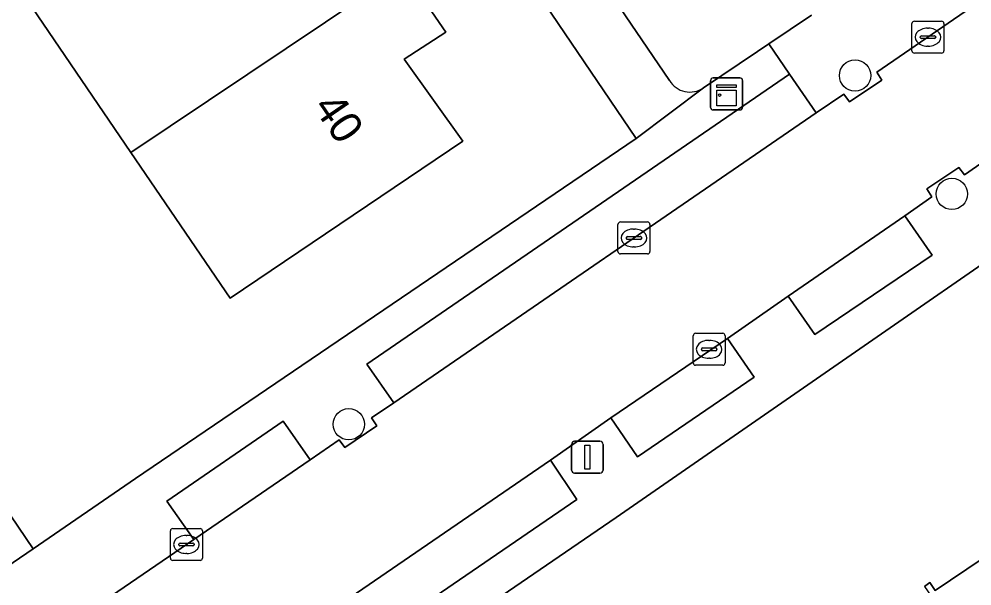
# Model space of a CAD drawing. Extents: x 157445 to 158888, y 383061 to 384688.
# Drawn here: x 158092.26 to 158122.05, y 383419.34 to 383437.07 of the extents above; entities that cross this region are included whole.
import ezdxf

# ---------------------------------------------------------------- set-up
doc = ezdxf.new("R2010")
doc.units = 0
for name, color, linetype in [('IMGEO_Boom', 7, 'Continuous'), ('IMGEO_Erf', 7, 'Continuous'), ('IMGEO_Groenvoorziening', 7, 'Continuous'), ('IMGEO_Kast', 7, 'Continuous'), ('IMGEO_Kolk', 7, 'Continuous'), ('IMGEO_Lichtmast', 7, 'Continuous'), ('IMGEO_Muur', 7, 'Continuous'), ('IMGEO_Pand', 7, 'Continuous'), ('IMGEO_Pand_nummerreeks', 7, 'Continuous'), ('IMGEO_Parkeervlak_open', 7, 'Continuous'), ('IMGEO_Rijbaan_lokaal_open', 7, 'Continuous'), ('IMGEO_Voetpad_open', 7, 'Continuous')]:
    doc.layers.add(name, color=color, linetype=linetype)

msp = doc.modelspace()

# ---------------------------------------------------------------- linework, layer by layer
at = {"layer": 'IMGEO_Boom'}
for centre in [(158118.392, 383435.301), (158121.418, 383431.598), (158102.566, 383424.397)]:
    msp.add_circle(centre, 0.489, dxfattribs=at)
at = {"layer": 'IMGEO_Erf'}
for points in [[(158089.894, 383424.629), (158092.695, 383420.508), (158095.896, 383422.699), (158100.546, 383425.859), (158111.546, 383433.335), (158097.122, 383454.627), (158097.016, 383454.784), (158092.908, 383460.848), (158082.526, 383475.901)], [(158138.593, 383412.664), (158132.879, 383421.037), (158129.946, 383425.336), (158126.204, 383430.819), (158124.53, 383430.909), (158110.929, 383421.479), (158069.427, 383393.097)], [(158120.558, 383419.33), (158120.73, 383419.448), (158120.899, 383419.2), (158126.293, 383422.837), (158126.061, 383423.203), (158126.339, 383423.378), (158126.561, 383423.054), (158129.502, 383418.76)]]:
    msp.add_lwpolyline(points, dxfattribs=at)
msp.add_lwpolyline([(158081.188, 383454.275), (158089.627, 383459.984), (158093.368, 383454.454), (158092.126, 383453.641), (158093.84, 383451.169), (158095.418, 383448.894), (158096.63, 383449.711), (158098.139, 383447.52), (158099.489, 383445.559), (158098.22, 383444.756), (158099.947, 383442.233), (158101.531, 383439.919), (158102.772, 383440.767), (158104.262, 383438.602), (158105.598, 383436.66), (158104.3, 383435.811), (158106.132, 383433.252), (158098.855, 383428.341), (158095.754, 383432.893), (158092.668, 383437.423), (158089.664, 383441.832), (158086.61, 383446.316)], close=True, dxfattribs=at)
at = {"layer": 'IMGEO_Groenvoorziening'}
for points in [[(158107.249, 383457.745), (158106.972, 383457.834), (158106.542, 383457.853), (158103.361, 383455.62), (158102.046, 383454.697), (158102.406, 383454.168), (158100.541, 383452.859), (158112.593, 383435.145)], [(158113.651, 383434.918), (158115.34, 383436.051), (158115.699, 383436.292), (158117.029, 383437.184)]]:
    msp.add_lwpolyline(points, dxfattribs=at)
msp.add_arc((158113.226, 383435.517), 0.734, 210.4343, 305.3466, dxfattribs=at)
at = {"layer": 'IMGEO_Kast'}
for p, q in [((158113.877, 383434.299), (158113.877, 383435.14)), ((158113.877, 383435.14), (158113.877, 383434.299)), ((158113.952, 383435.224), (158114.793, 383435.224)), ((158114.793, 383435.224), (158113.952, 383435.224)), ((158114.877, 383435.149), (158114.877, 383434.308)), ((158114.877, 383434.308), (158114.877, 383435.149)), ((158114.802, 383434.224), (158113.961, 383434.224)), ((158113.961, 383434.224), (158114.802, 383434.224))]:
    msp.add_line(p, q, dxfattribs=at)
for points in [[(158114.072, 383435.014), (158114.672, 383435.014), (158114.672, 383434.929), (158114.072, 383434.929), (158114.072, 383435.014)], [(158114.072, 383434.839), (158114.672, 383434.839), (158114.672, 383434.35), (158114.072, 383434.35), (158114.072, 383434.839)]]:
    msp.add_lwpolyline(points, dxfattribs=at)
msp.add_circle((158114.156, 383434.688), 0.0377, dxfattribs=at)
for centre, start, end in [((158113.955, 383435.146), 92.4484, 184.2845), ((158113.955, 383435.146), 92.4484, 184.2845), ((158114.799, 383435.146), 2.4484, 94.2845), ((158114.799, 383435.146), 2.4484, 94.2845), ((158113.955, 383434.302), 182.4484, 274.2845), ((158113.955, 383434.302), 182.4484, 274.2845), ((158114.799, 383434.302), 272.4484, 4.2845), ((158114.799, 383434.302), 272.4484, 4.2845)]:
    msp.add_arc(centre, 0.0779, start, end, dxfattribs=at)
at = {"layer": 'IMGEO_Kolk'}
for p, q in [((158120.171, 383436.075), (158120.171, 383436.927)), ((158120.246, 383437.001), (158121.098, 383437.001)), ((158121.172, 383436.927), (158121.172, 383436.075)), ((158120.43, 383436.495), (158120.43, 383436.507)), ((158120.473, 383436.544), (158120.871, 383436.544)), ((158120.659, 383436.781), (158120.684, 383436.781)), ((158120.914, 383436.507), (158120.914, 383436.495)), ((158120.868, 383436.458), (158120.47, 383436.458)), ((158120.682, 383436.221), (158120.657, 383436.221)), ((158121.098, 383436.001), (158120.246, 383436.001)), ((158110.98, 383429.796), (158110.98, 383430.648)), ((158111.055, 383430.722), (158111.907, 383430.722)), ((158111.981, 383430.648), (158111.981, 383429.796)), ((158111.282, 383430.265), (158111.68, 383430.265)), ((158111.468, 383430.502), (158111.493, 383430.502)), ((158111.239, 383430.216), (158111.239, 383430.228)), ((158111.677, 383430.179), (158111.279, 383430.179)), ((158111.723, 383430.228), (158111.723, 383430.216)), ((158111.907, 383429.722), (158111.055, 383429.722)), ((158111.491, 383429.942), (158111.466, 383429.942)), ((158113.33, 383426.315), (158113.33, 383427.167)), ((158113.405, 383427.241), (158114.257, 383427.241)), ((158113.818, 383427.021), (158113.843, 383427.021)), ((158114.331, 383427.167), (158114.331, 383426.315)), ((158113.589, 383426.735), (158113.589, 383426.747)), ((158114.027, 383426.698), (158113.629, 383426.698)), ((158113.632, 383426.784), (158114.03, 383426.784)), ((158114.073, 383426.747), (158114.073, 383426.735)), ((158113.841, 383426.461), (158113.816, 383426.461)), ((158114.257, 383426.241), (158113.405, 383426.241)), ((158096.99, 383420.213), (158096.99, 383421.065)), ((158097.065, 383421.139), (158097.917, 383421.139)), ((158097.991, 383421.065), (158097.991, 383420.213)), ((158097.478, 383420.919), (158097.503, 383420.919)), ((158097.249, 383420.633), (158097.249, 383420.645)), ((158097.687, 383420.596), (158097.289, 383420.596)), ((158097.292, 383420.682), (158097.69, 383420.682)), ((158097.733, 383420.645), (158097.733, 383420.633)), ((158097.917, 383420.139), (158097.065, 383420.139)), ((158097.501, 383420.359), (158097.476, 383420.359))]:
    msp.add_line(p, q, dxfattribs=at)
for points in [[(158120.171, 383436.075), (158120.171, 383436.927)], [(158120.246, 383437.001), (158121.098, 383437.001)], [(158121.172, 383436.927), (158121.172, 383436.075)], [(158121.098, 383436.001), (158120.246, 383436.001)], [(158110.98, 383429.796), (158110.98, 383430.648)], [(158111.055, 383430.722), (158111.907, 383430.722)], [(158111.981, 383430.648), (158111.981, 383429.796)], [(158111.907, 383429.722), (158111.055, 383429.722)], [(158113.33, 383426.315), (158113.33, 383427.167)], [(158113.405, 383427.241), (158114.257, 383427.241)], [(158114.331, 383427.167), (158114.331, 383426.315)], [(158114.257, 383426.241), (158113.405, 383426.241)], [(158096.99, 383420.213), (158096.99, 383421.065)], [(158097.065, 383421.139), (158097.917, 383421.139)], [(158097.991, 383421.065), (158097.991, 383420.213)], [(158097.917, 383420.139), (158097.065, 383420.139)]]:
    msp.add_lwpolyline(points, dxfattribs=at)
for centre, radius, start, end in [((158120.248, 383436.925), 0.0765, 91.552, 178.448), ((158120.248, 383436.925), 0.0765, 91.552, 178.448), ((158121.096, 383436.925), 0.0765, 1.552, 88.448), ((158121.096, 383436.925), 0.0765, 1.552, 88.448), ((158120.47, 383436.504), 0.0403, 85.8775, 175.7526), ((158120.875, 383436.506), 0.0386, 1.7309, 96.639), ((158120.467, 383436.494), 0.0366, 178.938, 274.7102), ((158120.871, 383436.501), 0.043, 264.8664, 352.4533), ((158120.248, 383436.077), 0.0765, 181.552, 268.448), ((158120.248, 383436.077), 0.0765, 181.552, 268.448), ((158121.096, 383436.077), 0.0765, 271.552, 358.448), ((158121.096, 383436.077), 0.0765, 271.552, 358.448), ((158111.057, 383430.646), 0.0765, 91.552, 178.448), ((158111.057, 383430.646), 0.0765, 91.552, 178.448), ((158111.905, 383430.646), 0.0765, 1.552, 88.448), ((158111.905, 383430.646), 0.0765, 1.552, 88.448), ((158111.279, 383430.225), 0.0403, 85.8775, 175.7526), ((158111.684, 383430.227), 0.0386, 1.7309, 96.639), ((158111.276, 383430.215), 0.0366, 178.938, 274.7102), ((158111.68, 383430.222), 0.043, 264.8664, 352.4533), ((158111.057, 383429.798), 0.0765, 181.552, 268.448), ((158111.057, 383429.798), 0.0765, 181.552, 268.448), ((158111.905, 383429.798), 0.0765, 271.552, 358.448), ((158111.905, 383429.798), 0.0765, 271.552, 358.448), ((158113.407, 383427.165), 0.0765, 91.552, 178.448), ((158113.407, 383427.165), 0.0765, 91.552, 178.448), ((158114.255, 383427.165), 0.0765, 1.552, 88.448), ((158114.255, 383427.165), 0.0765, 1.552, 88.448), ((158113.629, 383426.744), 0.0403, 85.8775, 175.7526), ((158113.626, 383426.734), 0.0366, 178.938, 274.7102), ((158114.03, 383426.741), 0.043, 264.8664, 352.4533), ((158114.034, 383426.746), 0.0386, 1.7309, 96.639), ((158113.407, 383426.317), 0.0765, 181.552, 268.448), ((158113.407, 383426.317), 0.0765, 181.552, 268.448), ((158114.255, 383426.317), 0.0765, 271.552, 358.448), ((158114.255, 383426.317), 0.0765, 271.552, 358.448), ((158097.067, 383421.063), 0.0765, 91.552, 178.448), ((158097.067, 383421.063), 0.0765, 91.552, 178.448), ((158097.915, 383421.063), 0.0765, 1.552, 88.448), ((158097.915, 383421.063), 0.0765, 1.552, 88.448), ((158097.289, 383420.642), 0.0403, 85.8775, 175.7526), ((158097.286, 383420.632), 0.0366, 178.938, 274.7102), ((158097.69, 383420.639), 0.043, 264.8664, 352.4533), ((158097.694, 383420.644), 0.0386, 1.7309, 96.639), ((158097.067, 383420.215), 0.0765, 181.552, 268.448), ((158097.067, 383420.215), 0.0765, 181.552, 268.448), ((158097.915, 383420.215), 0.0765, 271.552, 358.448), ((158097.915, 383420.215), 0.0765, 271.552, 358.448)]:
    msp.add_arc(centre, radius, start, end, dxfattribs=at)
for centre, major_axis, ratio, start_param, end_param in [((158120.658, 383436.501), (-0.387, 0.002), 0.722429, 4.712389, 7.853982), ((158120.683, 383436.501), (-0.39, 0.002), 0.717154, 1.570796, 4.712389), ((158111.467, 383430.222), (-0.387, 0.002), 0.722429, 4.712389, 7.853982), ((158111.492, 383430.222), (-0.39, 0.002), 0.717154, 1.570796, 4.712389), ((158113.817, 383426.741), (-0.387, 0.002), 0.722429, 4.712389, 7.853982), ((158113.842, 383426.741), (-0.39, 0.002), 0.717154, 1.570796, 4.712389), ((158097.477, 383420.639), (-0.387, 0.002), 0.722429, 4.712389, 7.853982), ((158097.502, 383420.639), (-0.39, 0.002), 0.717154, 1.570796, 4.712389)]:
    msp.add_ellipse(centre, major_axis=major_axis, ratio=ratio, start_param=start_param, end_param=end_param, dxfattribs=at)
at = {"layer": 'IMGEO_Lichtmast'}
for p, q in [((158109.526, 383422.967), (158109.526, 383423.767)), ((158109.526, 383423.767), (158109.526, 383422.967)), ((158109.626, 383423.867), (158110.416, 383423.867)), ((158110.416, 383423.867), (158109.626, 383423.867)), ((158110.516, 383423.767), (158110.516, 383422.967)), ((158110.516, 383422.967), (158110.516, 383423.767)), ((158110.416, 383422.867), (158109.626, 383422.867)), ((158109.626, 383422.867), (158110.416, 383422.867))]:
    msp.add_line(p, q, dxfattribs=at)
msp.add_lwpolyline([(158109.946, 383423.742), (158110.096, 383423.742), (158110.096, 383422.992), (158109.946, 383422.992), (158109.946, 383423.742)], dxfattribs=at)
for centre, start, end in [((158109.626, 383423.767), 90, 180), ((158109.626, 383423.767), 90, 180), ((158110.416, 383423.767), 0, 90), ((158110.416, 383423.767), 360, 90), ((158109.626, 383422.967), 180, 270), ((158109.626, 383422.967), 180, 270), ((158110.416, 383422.967), 270, 0), ((158110.416, 383422.967), 270, 0)]:
    msp.add_arc(centre, 0.1, start, end, dxfattribs=at)
at = {"layer": 'IMGEO_Muur'}
msp.add_lwpolyline([(158095.896, 383422.699), (158100.546, 383425.859)], dxfattribs=at)
at = {"layer": 'IMGEO_Pand'}
for points in [[(158099.947, 383442.233), (158092.668, 383437.423), (158095.754, 383432.893), (158104.262, 383438.602), (158102.772, 383440.767), (158101.531, 383439.919)], [(158104.262, 383438.602), (158095.754, 383432.893), (158098.855, 383428.341), (158106.132, 383433.252), (158104.3, 383435.811), (158105.598, 383436.66)], [(158129.502, 383418.76), (158126.561, 383423.054), (158126.339, 383423.378), (158126.061, 383423.203), (158126.293, 383422.837), (158120.899, 383419.2), (158120.73, 383419.448), (158120.558, 383419.33), (158125.736, 383411.833), (158125.931, 383411.551), (158127.598, 383412.693), (158128.086, 383413.027), (158129.182, 383412.806), (158130.881, 383413.97), (158131.088, 383415.082), (158131.723, 383415.517)]]:
    msp.add_lwpolyline(points, close=True, dxfattribs=at)
at = {"layer": 'IMGEO_Parkeervlak_open'}
for points in [[(158117.176, 383434.135), (158116.347, 383435.345), (158103.134, 383426.28), (158103.974, 383425.07)], [(158116.304, 383428.398), (158117.136, 383427.203), (158120.805, 383429.687), (158119.949, 383430.912)], [(158110.756, 383424.594), (158111.588, 383423.375), (158115.233, 383425.874), (158114.401, 383427.081)], [(158101.36, 383423.29), (158100.514, 383424.498), (158096.874, 383421.998), (158097.717, 383420.795)], [(158108.868, 383423.27), (158088.143, 383409.072), (158084.142, 383406.331), (158070.336, 383396.873), (158071.149, 383395.654), (158109.692, 383422.05)]]:
    msp.add_lwpolyline(points, close=True, dxfattribs=at)
at = {"layer": 'IMGEO_Rijbaan_lokaal_open'}
for points in [[(158122.002, 383437.42), (158119.077, 383435.403), (158119.229, 383435.156), (158118.218, 383434.474), (158118.037, 383434.718), (158117.176, 383434.135), (158103.974, 383425.07), (158103.273, 383424.597), (158103.443, 383424.348), (158102.445, 383423.672), (158102.264, 383423.909), (158101.36, 383423.29), (158097.717, 383420.795), (158091.978, 383416.866)], [(158088.143, 383409.072), (158108.868, 383423.27), (158110.756, 383424.594), (158114.401, 383427.081), (158116.304, 383428.398), (158119.949, 383430.912), (158120.789, 383431.512), (158120.637, 383431.758), (158121.639, 383432.43), (158121.817, 383432.191), (158124.405, 383433.994)]]:
    msp.add_lwpolyline(points, dxfattribs=at)
at = {"layer": 'IMGEO_Voetpad_open'}
for points in [[(158112.891, 383462.073), (158113.229, 383462.305), (158114.194, 383462.968), (158114.04, 383463.232), (158112.557, 383465.403), (158099.535, 383456.505), (158099.489, 383456.467), (158097.016, 383454.784), (158097.122, 383454.627), (158111.546, 383433.335), (158113.651, 383434.918)], [(158117.029, 383437.184), (158115.699, 383436.292), (158116.347, 383435.345), (158117.176, 383434.135), (158118.037, 383434.718), (158118.218, 383434.474), (158119.229, 383435.156), (158119.077, 383435.403), (158122.002, 383437.42), (158123.828, 383440.202), (158112.891, 383462.073)], [(158112.593, 383435.145), (158100.541, 383452.859), (158100.181, 383453.388), (158102.046, 383454.697), (158103.361, 383455.62), (158106.542, 383457.853), (158106.972, 383457.834), (158107.249, 383457.745), (158117.2, 383437.885)], [(158091.978, 383416.866), (158097.717, 383420.795), (158096.874, 383421.998), (158100.514, 383424.498), (158101.36, 383423.29), (158102.264, 383423.909), (158102.445, 383423.672), (158103.443, 383424.348), (158103.273, 383424.597), (158103.974, 383425.07), (158103.134, 383426.28), (158116.347, 383435.345), (158115.699, 383436.292), (158115.34, 383436.051), (158113.651, 383434.918), (158111.546, 383433.335), (158100.546, 383425.859), (158095.896, 383422.699), (158092.695, 383420.508), (158091.439, 383419.648)], [(158069.427, 383393.097), (158110.929, 383421.479), (158124.53, 383430.909), (158124.405, 383433.994), (158121.817, 383432.191), (158121.639, 383432.43), (158120.637, 383431.758), (158120.789, 383431.512), (158119.949, 383430.912), (158120.805, 383429.687), (158117.136, 383427.203), (158116.304, 383428.398), (158114.401, 383427.081), (158115.233, 383425.874), (158111.588, 383423.375), (158110.756, 383424.594), (158108.868, 383423.27), (158109.692, 383422.05), (158071.149, 383395.654)], [(158091.439, 383419.648), (158092.695, 383420.508), (158089.894, 383424.629)]]:
    msp.add_lwpolyline(points, dxfattribs=at)
msp.add_arc((158113.226, 383435.517), 0.734, 210.4343, 305.3466, dxfattribs=at)

# ---------------------------------------------------------------- texts
at = {"layer": 'IMGEO_Pand_nummerreeks'}
msp.add_text('40', height=1, rotation=304.4515, dxfattribs=at).set_placement((158101.425, 383434.315))

doc.saveas('drawing.dxf')
